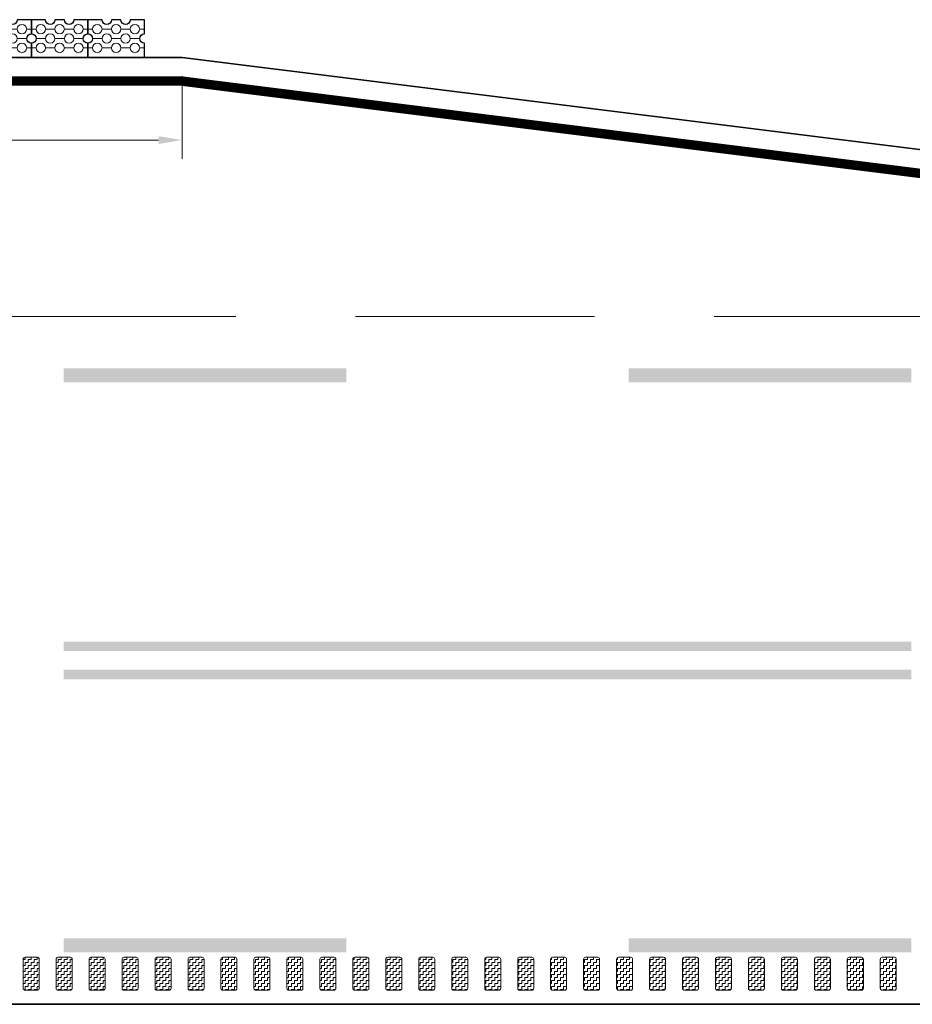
# Model space of a CAD drawing. Header units: metres. Extents: x -699 to 2316, y -1199 to 781.
# Tile 390 of 593: x 819 to 829, y -262 to -252. Entities that reach past the tile are written whole.
import ezdxf

# ---------------------------------------------------------------- set-up
doc = ezdxf.new("R2010")
doc.units = ezdxf.units.M
doc.header["$PDMODE"] = 1
for name, pattern in [('HIDDENX2', [19.05, 12.7, -6.35]), ('VW-3-3_STREEP', [6, 3, -3]), ('VW-9-3_STREEP', [12, 9, -3])]:
    doc.linetypes.add(name, pattern=pattern)
for name, color, linetype, lineweight in [('N-WA-VW-MARKERING_DYNAMISCH-G', 7, 'Continuous', 35), ('N-WE-VH-KANTOPSLUITING-G', 251, 'Continuous', 35), ('N-WE-VH-KANTVERHARDING-G', 210, 'Continuous', 35), ('N-WE-VW-MARKERING_LANGS_STREEP_33-G', 7, 'VW-3-3_STREEP', 13), ('N-WE-VW-MARKERING_LANGS_STREEP_93-G', 7, 'VW-9-3_STREEP', 13), ('N-WE-VW-MARKERING_LANGS_STREEP_DOORGETROKKEN-G', 7, 'Continuous', 13), ('X-XX-AL-M', 7, 'Continuous', 18)]:
    doc.layers.add(name, color=color, linetype=linetype, lineweight=lineweight)
doc.styles.add('NLCS-ISO-M100-T25', font='NLCS-ISO.ttf', dxfattribs={"height": 0.25})
doc.dimstyles.new('NLCS-M100-T25-PIJL_A_L2_H1', dxfattribs={"dimscale": 0.1, "dimtxt": 2.5, "dimasz": 2.5, "dimexe": 2, "dimexo": 2, "dimgap": 0.7, "dimtad": 1, "dimzin": 0, "dimdsep": 46, "dimtxsty": 'NLCS-ISO-M100-T25', "dimcen": 0, "dimdle": 2, "dimclrd": 256, "dimclre": 256, "dimclrt": 256, "dimadec": 1, "dimazin": 0, "dimtfac": 1, "dimtdec": 3, "dimtofl": 0, "dimtmove": 0, "dimatfit": 3, "dimfxl": 2, "dimtfillclr": 256, "dimtolj": 1, "dimtzin": 0, "dimlwd": -1, "dimlwe": -1, "dimarcsym": 0})
pattern_1 = [(180, (0, 0), (-0.03175, -0.03175), [0.03175, -0.03175]), (270, (-0.03175, 0), (0.03175, -0.03175), [0.03175, -0.03175])]

# ---------------------------------------------------------------- blocks, each defined once
blk = doc.blocks.new('*D1653')
at = {"layer": 'Defpoints', "color": 0, "transparency": 16777216}
for p in [(811.069, -251.983), (821.069, -251.983), (811.069, -252.86)]:
    blk.add_point(p, dxfattribs=at)
at = {"layer": 'X-XX-AL-M', "transparency": 16777216}
for p, q in [((811.069, -252.183), (811.069, -253.06)), ((821.069, -252.183), (821.069, -253.06)), ((820.819, -252.86), (811.319, -252.86))]:
    blk.add_line(p, q, dxfattribs=at)
for points in [[(811.319, -252.819), (811.319, -252.902), (811.069, -252.86)], [(820.819, -252.819), (820.819, -252.902), (821.069, -252.86)]]:
    blk.add_solid(points, dxfattribs=at)
at = {"layer": 'X-XX-AL-M', "transparency": 16777216, "insert": (816.069, -252.665), "char_height": 0.25, "attachment_point": 5, "style": 'NLCS-ISO-M100-T25'}
blk.add_mtext('\\A1;10.00', dxfattribs=at)
blk = doc.blocks.new('GB-1rechtekant')
at = {"layer": 'N-WE-VH-KANTOPSLUITING-G', "lineweight": 5}
for p, q in [((0.1, 0.55), (0.1, 0.6)), ((0.2, 0.45), (0.2, 0.55)), ((0.3, 0.55), (0.3, 0.6)), ((0.1, 0.35), (0.1, 0.45)), ((0.3, 0.35), (0.3, 0.45)), ((0.2, 0.25), (0.2, 0.35)), ((0.1, 0.15), (0.1, 0.25)), ((0.3, 0.15), (0.3, 0.25)), ((0.2, 0.05), (0.2, 0.15)), ((0.1, 0), (0.1, 0.05)), ((0.3, 0), (0.3, 0.05))]:
    blk.add_line(p, q, dxfattribs=at)
at = {"layer": 'N-WE-VH-KANTOPSLUITING-G', "lineweight": 25}
blk.add_lwpolyline([(0, 0.6), (0, 0), (0.15, 0, -1), (0.25, 0), (0.4, 0), (0.4, 0.15, -1), (0.4, 0.25), (0.4, 0.35, -1), (0.4, 0.45), (0.4, 0.6), (0.25, 0.6, -1), (0.15, 0.6)], format="xyb", close=True, dxfattribs=at)
at = {"layer": 'N-WE-VH-KANTOPSLUITING-G', "lineweight": 5}
for centre in [(0.1, 0.5), (0.3, 0.5), (0.2, 0.4), (0.1, 0.3), (0.3, 0.3), (0.2, 0.2), (0.1, 0.1), (0.3, 0.1)]:
    blk.add_circle(centre, 0.05, dxfattribs=at)

msp = doc.modelspace()

# ---------------------------------------------------------------- hatches: boundary and pattern name
at = {"layer": 'N-WA-VW-MARKERING_DYNAMISCH-G', "lineweight": 9}
h = msp.add_hatch(dxfattribs=at)
h.set_pattern_fill('ZIGZAG', color=8, scale=0.01, angle=180, style=0)
h.set_pattern_definition(pattern_1)
edge = h.paths.add_edge_path()
edge.add_line((819.4017, -261.5327), (819.5317, -261.5327))
edge.add_arc((819.5317, -261.5527), 0.02, 0, 90, ccw=False)
edge.add_line((819.5517, -261.5527), (819.5517, -261.8627))
edge.add_arc((819.5317, -261.8627), 0.02, 270, 360, ccw=False)
edge.add_line((819.5317, -261.8827), (819.4017, -261.8827))
edge.add_arc((819.4017, -261.8627), 0.02, 180, 270, ccw=False)
edge.add_line((819.3817, -261.8627), (819.3817, -261.5527))
edge.add_arc((819.4017, -261.5527), 0.02, 90, 180, ccw=False)
h = msp.add_hatch(dxfattribs=at)
h.set_pattern_fill('ZIGZAG', color=8, scale=0.01, angle=180, style=0)
h.set_pattern_definition(pattern_1)
edge = h.paths.add_edge_path()
edge.add_line((819.7517, -261.5327), (819.8817, -261.5327))
edge.add_arc((819.8817, -261.5527), 0.02, 0, 90, ccw=False)
edge.add_line((819.9017, -261.5527), (819.9017, -261.8627))
edge.add_arc((819.8817, -261.8627), 0.02, 270, 360, ccw=False)
edge.add_line((819.8817, -261.8827), (819.7517, -261.8827))
edge.add_arc((819.7517, -261.8627), 0.02, 180, 270, ccw=False)
edge.add_line((819.7317, -261.8627), (819.7317, -261.5527))
edge.add_arc((819.7517, -261.5527), 0.02, 90, 180, ccw=False)
h = msp.add_hatch(dxfattribs=at)
h.set_pattern_fill('ZIGZAG', color=8, scale=0.01, angle=180, style=0)
h.set_pattern_definition(pattern_1)
edge = h.paths.add_edge_path()
edge.add_line((820.1017, -261.5327), (820.2317, -261.5327))
edge.add_arc((820.2317, -261.5527), 0.02, 0, 90, ccw=False)
edge.add_line((820.2517, -261.5527), (820.2517, -261.8627))
edge.add_arc((820.2317, -261.8627), 0.02, 270, 360, ccw=False)
edge.add_line((820.2317, -261.8827), (820.1017, -261.8827))
edge.add_arc((820.1017, -261.8627), 0.02, 180, 270, ccw=False)
edge.add_line((820.0817, -261.8627), (820.0817, -261.5527))
edge.add_arc((820.1017, -261.5527), 0.02, 90, 180, ccw=False)
h = msp.add_hatch(dxfattribs=at)
h.set_pattern_fill('ZIGZAG', color=8, scale=0.01, angle=180, style=0)
h.set_pattern_definition(pattern_1)
edge = h.paths.add_edge_path()
edge.add_line((820.4517, -261.5327), (820.5817, -261.5327))
edge.add_arc((820.5817, -261.5527), 0.02, 0, 90, ccw=False)
edge.add_line((820.6017, -261.5527), (820.6017, -261.8627))
edge.add_arc((820.5817, -261.8627), 0.02, 270, 360, ccw=False)
edge.add_line((820.5817, -261.8827), (820.4517, -261.8827))
edge.add_arc((820.4517, -261.8627), 0.02, 180, 270, ccw=False)
edge.add_line((820.4317, -261.8627), (820.4317, -261.5527))
edge.add_arc((820.4517, -261.5527), 0.02, 90, 180, ccw=False)
h = msp.add_hatch(dxfattribs=at)
h.set_pattern_fill('ZIGZAG', color=8, scale=0.01, angle=180, style=0)
h.set_pattern_definition(pattern_1)
edge = h.paths.add_edge_path()
edge.add_line((820.8017, -261.5327), (820.9317, -261.5327))
edge.add_arc((820.9317, -261.5527), 0.02, 0, 90, ccw=False)
edge.add_line((820.9517, -261.5527), (820.9517, -261.8627))
edge.add_arc((820.9317, -261.8627), 0.02, 270, 360, ccw=False)
edge.add_line((820.9317, -261.8827), (820.8017, -261.8827))
edge.add_arc((820.8017, -261.8627), 0.02, 180, 270, ccw=False)
edge.add_line((820.7817, -261.8627), (820.7817, -261.5527))
edge.add_arc((820.8017, -261.5527), 0.02, 90, 180, ccw=False)
h = msp.add_hatch(dxfattribs=at)
h.set_pattern_fill('ZIGZAG', color=8, scale=0.01, angle=180, style=0)
h.set_pattern_definition(pattern_1)
edge = h.paths.add_edge_path()
edge.add_line((821.1517, -261.5327), (821.2817, -261.5327))
edge.add_arc((821.2817, -261.5527), 0.02, 0, 90, ccw=False)
edge.add_line((821.3017, -261.5527), (821.3017, -261.8627))
edge.add_arc((821.2817, -261.8627), 0.02, 270, 360, ccw=False)
edge.add_line((821.2817, -261.8827), (821.1517, -261.8827))
edge.add_arc((821.1517, -261.8627), 0.02, 180, 270, ccw=False)
edge.add_line((821.1317, -261.8627), (821.1317, -261.5527))
edge.add_arc((821.1517, -261.5527), 0.02, 90, 180, ccw=False)
h = msp.add_hatch(dxfattribs=at)
h.set_pattern_fill('ZIGZAG', color=8, scale=0.01, angle=180, style=0)
h.set_pattern_definition(pattern_1)
edge = h.paths.add_edge_path()
edge.add_line((821.5017, -261.5327), (821.6317, -261.5327))
edge.add_arc((821.6317, -261.5527), 0.02, 0, 90, ccw=False)
edge.add_line((821.6517, -261.5527), (821.6517, -261.8627))
edge.add_arc((821.6317, -261.8627), 0.02, 270, 360, ccw=False)
edge.add_line((821.6317, -261.8827), (821.5017, -261.8827))
edge.add_arc((821.5017, -261.8627), 0.02, 180, 270, ccw=False)
edge.add_line((821.4817, -261.8627), (821.4817, -261.5527))
edge.add_arc((821.5017, -261.5527), 0.02, 90, 180, ccw=False)
h = msp.add_hatch(dxfattribs=at)
h.set_pattern_fill('ZIGZAG', color=8, scale=0.01, angle=180, style=0)
h.set_pattern_definition(pattern_1)
edge = h.paths.add_edge_path()
edge.add_line((821.8517, -261.5327), (821.9817, -261.5327))
edge.add_arc((821.9817, -261.5527), 0.02, 0, 90, ccw=False)
edge.add_line((822.0017, -261.5527), (822.0017, -261.8627))
edge.add_arc((821.9817, -261.8627), 0.02, 270, 360, ccw=False)
edge.add_line((821.9817, -261.8827), (821.8517, -261.8827))
edge.add_arc((821.8517, -261.8627), 0.02, 180, 270, ccw=False)
edge.add_line((821.8317, -261.8627), (821.8317, -261.5527))
edge.add_arc((821.8517, -261.5527), 0.02, 90, 180, ccw=False)
h = msp.add_hatch(dxfattribs=at)
h.set_pattern_fill('ZIGZAG', color=8, scale=0.01, angle=180, style=0)
h.set_pattern_definition(pattern_1)
edge = h.paths.add_edge_path()
edge.add_line((822.2017, -261.5327), (822.3317, -261.5327))
edge.add_arc((822.3317, -261.5527), 0.02, 0, 90, ccw=False)
edge.add_line((822.3517, -261.5527), (822.3517, -261.8627))
edge.add_arc((822.3317, -261.8627), 0.02, 270, 360, ccw=False)
edge.add_line((822.3317, -261.8827), (822.2017, -261.8827))
edge.add_arc((822.2017, -261.8627), 0.02, 180, 270, ccw=False)
edge.add_line((822.1817, -261.8627), (822.1817, -261.5527))
edge.add_arc((822.2017, -261.5527), 0.02, 90, 180, ccw=False)
h = msp.add_hatch(dxfattribs=at)
h.set_pattern_fill('ZIGZAG', color=8, scale=0.01, angle=180, style=0)
h.set_pattern_definition(pattern_1)
edge = h.paths.add_edge_path()
edge.add_line((822.5517, -261.5327), (822.6817, -261.5327))
edge.add_arc((822.6817, -261.5527), 0.02, 0, 90, ccw=False)
edge.add_line((822.7017, -261.5527), (822.7017, -261.8627))
edge.add_arc((822.6817, -261.8627), 0.02, 270, 360, ccw=False)
edge.add_line((822.6817, -261.8827), (822.5517, -261.8827))
edge.add_arc((822.5517, -261.8627), 0.02, 180, 270, ccw=False)
edge.add_line((822.5317, -261.8627), (822.5317, -261.5527))
edge.add_arc((822.5517, -261.5527), 0.02, 90, 180, ccw=False)
h = msp.add_hatch(dxfattribs=at)
h.set_pattern_fill('ZIGZAG', color=8, scale=0.01, angle=180, style=0)
h.set_pattern_definition(pattern_1)
edge = h.paths.add_edge_path()
edge.add_line((822.9017, -261.5327), (823.0317, -261.5327))
edge.add_arc((823.0317, -261.5527), 0.02, 0, 90, ccw=False)
edge.add_line((823.0517, -261.5527), (823.0517, -261.8627))
edge.add_arc((823.0317, -261.8627), 0.02, 270, 360, ccw=False)
edge.add_line((823.0317, -261.8827), (822.9017, -261.8827))
edge.add_arc((822.9017, -261.8627), 0.02, 180, 270, ccw=False)
edge.add_line((822.8817, -261.8627), (822.8817, -261.5527))
edge.add_arc((822.9017, -261.5527), 0.02, 90, 180, ccw=False)
h = msp.add_hatch(dxfattribs=at)
h.set_pattern_fill('ZIGZAG', color=8, scale=0.01, angle=180, style=0)
h.set_pattern_definition(pattern_1)
edge = h.paths.add_edge_path()
edge.add_line((823.2517, -261.5327), (823.3817, -261.5327))
edge.add_arc((823.3817, -261.5527), 0.02, 0, 90, ccw=False)
edge.add_line((823.4017, -261.5527), (823.4017, -261.8627))
edge.add_arc((823.3817, -261.8627), 0.02, 270, 360, ccw=False)
edge.add_line((823.3817, -261.8827), (823.2517, -261.8827))
edge.add_arc((823.2517, -261.8627), 0.02, 180, 270, ccw=False)
edge.add_line((823.2317, -261.8627), (823.2317, -261.5527))
edge.add_arc((823.2517, -261.5527), 0.02, 90, 180, ccw=False)
h = msp.add_hatch(dxfattribs=at)
h.set_pattern_fill('ZIGZAG', color=8, scale=0.01, angle=180, style=0)
h.set_pattern_definition(pattern_1)
edge = h.paths.add_edge_path()
edge.add_line((823.6017, -261.5327), (823.7317, -261.5327))
edge.add_arc((823.7317, -261.5527), 0.02, 0, 90, ccw=False)
edge.add_line((823.7517, -261.5527), (823.7517, -261.8627))
edge.add_arc((823.7317, -261.8627), 0.02, 270, 360, ccw=False)
edge.add_line((823.7317, -261.8827), (823.6017, -261.8827))
edge.add_arc((823.6017, -261.8627), 0.02, 180, 270, ccw=False)
edge.add_line((823.5817, -261.8627), (823.5817, -261.5527))
edge.add_arc((823.6017, -261.5527), 0.02, 90, 180, ccw=False)
h = msp.add_hatch(dxfattribs=at)
h.set_pattern_fill('ZIGZAG', color=8, scale=0.01, angle=180, style=0)
h.set_pattern_definition(pattern_1)
edge = h.paths.add_edge_path()
edge.add_line((823.9517, -261.5327), (824.0817, -261.5327))
edge.add_arc((824.0817, -261.5527), 0.02, 0, 90, ccw=False)
edge.add_line((824.1017, -261.5527), (824.1017, -261.8627))
edge.add_arc((824.0817, -261.8627), 0.02, 270, 360, ccw=False)
edge.add_line((824.0817, -261.8827), (823.9517, -261.8827))
edge.add_arc((823.9517, -261.8627), 0.02, 180, 270, ccw=False)
edge.add_line((823.9317, -261.8627), (823.9317, -261.5527))
edge.add_arc((823.9517, -261.5527), 0.02, 90, 180, ccw=False)
h = msp.add_hatch(dxfattribs=at)
h.set_pattern_fill('ZIGZAG', color=8, scale=0.01, angle=180, style=0)
h.set_pattern_definition(pattern_1)
edge = h.paths.add_edge_path()
edge.add_line((824.3017, -261.5327), (824.4317, -261.5327))
edge.add_arc((824.4317, -261.5527), 0.02, 0, 90, ccw=False)
edge.add_line((824.4517, -261.5527), (824.4517, -261.8627))
edge.add_arc((824.4317, -261.8627), 0.02, 270, 360, ccw=False)
edge.add_line((824.4317, -261.8827), (824.3017, -261.8827))
edge.add_arc((824.3017, -261.8627), 0.02, 180, 270, ccw=False)
edge.add_line((824.2817, -261.8627), (824.2817, -261.5527))
edge.add_arc((824.3017, -261.5527), 0.02, 90, 180, ccw=False)
h = msp.add_hatch(dxfattribs=at)
h.set_pattern_fill('ZIGZAG', color=8, scale=0.01, angle=180, style=0)
h.set_pattern_definition(pattern_1)
edge = h.paths.add_edge_path()
edge.add_line((824.6517, -261.5327), (824.7817, -261.5327))
edge.add_arc((824.7817, -261.5527), 0.02, 0, 90, ccw=False)
edge.add_line((824.8017, -261.5527), (824.8017, -261.8627))
edge.add_arc((824.7817, -261.8627), 0.02, 270, 360, ccw=False)
edge.add_line((824.7817, -261.8827), (824.6517, -261.8827))
edge.add_arc((824.6517, -261.8627), 0.02, 180, 270, ccw=False)
edge.add_line((824.6317, -261.8627), (824.6317, -261.5527))
edge.add_arc((824.6517, -261.5527), 0.02, 90, 180, ccw=False)
h = msp.add_hatch(dxfattribs=at)
h.set_pattern_fill('ZIGZAG', color=8, scale=0.01, angle=180, style=0)
h.set_pattern_definition(pattern_1)
edge = h.paths.add_edge_path()
edge.add_line((825.0017, -261.5327), (825.1317, -261.5327))
edge.add_arc((825.1317, -261.5527), 0.02, 0, 90, ccw=False)
edge.add_line((825.1517, -261.5527), (825.1517, -261.8627))
edge.add_arc((825.1317, -261.8627), 0.02, 270, 360, ccw=False)
edge.add_line((825.1317, -261.8827), (825.0017, -261.8827))
edge.add_arc((825.0017, -261.8627), 0.02, 180, 270, ccw=False)
edge.add_line((824.9817, -261.8627), (824.9817, -261.5527))
edge.add_arc((825.0017, -261.5527), 0.02, 90, 180, ccw=False)
h = msp.add_hatch(dxfattribs=at)
h.set_pattern_fill('ZIGZAG', color=8, scale=0.01, angle=180, style=0)
h.set_pattern_definition(pattern_1)
edge = h.paths.add_edge_path()
edge.add_line((825.3517, -261.5327), (825.4817, -261.5327))
edge.add_arc((825.4817, -261.5527), 0.02, 0, 90, ccw=False)
edge.add_line((825.5017, -261.5527), (825.5017, -261.8627))
edge.add_arc((825.4817, -261.8627), 0.02, 270, 360, ccw=False)
edge.add_line((825.4817, -261.8827), (825.3517, -261.8827))
edge.add_arc((825.3517, -261.8627), 0.02, 180, 270, ccw=False)
edge.add_line((825.3317, -261.8627), (825.3317, -261.5527))
edge.add_arc((825.3517, -261.5527), 0.02, 90, 180, ccw=False)
h = msp.add_hatch(dxfattribs=at)
h.set_pattern_fill('ZIGZAG', color=8, scale=0.01, angle=180, style=0)
h.set_pattern_definition(pattern_1)
edge = h.paths.add_edge_path()
edge.add_line((825.7017, -261.5327), (825.8317, -261.5327))
edge.add_arc((825.8317, -261.5527), 0.02, 0, 90, ccw=False)
edge.add_line((825.8517, -261.5527), (825.8517, -261.8627))
edge.add_arc((825.8317, -261.8627), 0.02, 270, 360, ccw=False)
edge.add_line((825.8317, -261.8827), (825.7017, -261.8827))
edge.add_arc((825.7017, -261.8627), 0.02, 180, 270, ccw=False)
edge.add_line((825.6817, -261.8627), (825.6817, -261.5527))
edge.add_arc((825.7017, -261.5527), 0.02, 90, 180, ccw=False)
h = msp.add_hatch(dxfattribs=at)
h.set_pattern_fill('ZIGZAG', color=8, scale=0.01, angle=180, style=0)
h.set_pattern_definition(pattern_1)
edge = h.paths.add_edge_path()
edge.add_line((826.0517, -261.5327), (826.1817, -261.5327))
edge.add_arc((826.1817, -261.5527), 0.02, 0, 90, ccw=False)
edge.add_line((826.2017, -261.5527), (826.2017, -261.8627))
edge.add_arc((826.1817, -261.8627), 0.02, 270, 360, ccw=False)
edge.add_line((826.1817, -261.8827), (826.0517, -261.8827))
edge.add_arc((826.0517, -261.8627), 0.02, 180, 270, ccw=False)
edge.add_line((826.0317, -261.8627), (826.0317, -261.5527))
edge.add_arc((826.0517, -261.5527), 0.02, 90, 180, ccw=False)
h = msp.add_hatch(dxfattribs=at)
h.set_pattern_fill('ZIGZAG', color=8, scale=0.01, angle=180, style=0)
h.set_pattern_definition(pattern_1)
edge = h.paths.add_edge_path()
edge.add_line((826.4017, -261.5327), (826.5317, -261.5327))
edge.add_arc((826.5317, -261.5527), 0.02, 0, 90, ccw=False)
edge.add_line((826.5517, -261.5527), (826.5517, -261.8627))
edge.add_arc((826.5317, -261.8627), 0.02, 270, 360, ccw=False)
edge.add_line((826.5317, -261.8827), (826.4017, -261.8827))
edge.add_arc((826.4017, -261.8627), 0.02, 180, 270, ccw=False)
edge.add_line((826.3817, -261.8627), (826.3817, -261.5527))
edge.add_arc((826.4017, -261.5527), 0.02, 90, 180, ccw=False)
h = msp.add_hatch(dxfattribs=at)
h.set_pattern_fill('ZIGZAG', color=8, scale=0.01, angle=180, style=0)
h.set_pattern_definition(pattern_1)
edge = h.paths.add_edge_path()
edge.add_line((826.7517, -261.5327), (826.8817, -261.5327))
edge.add_arc((826.8817, -261.5527), 0.02, 0, 90, ccw=False)
edge.add_line((826.9017, -261.5527), (826.9017, -261.8627))
edge.add_arc((826.8817, -261.8627), 0.02, 270, 360, ccw=False)
edge.add_line((826.8817, -261.8827), (826.7517, -261.8827))
edge.add_arc((826.7517, -261.8627), 0.02, 180, 270, ccw=False)
edge.add_line((826.7317, -261.8627), (826.7317, -261.5527))
edge.add_arc((826.7517, -261.5527), 0.02, 90, 180, ccw=False)
h = msp.add_hatch(dxfattribs=at)
h.set_pattern_fill('ZIGZAG', color=8, scale=0.01, angle=180, style=0)
h.set_pattern_definition(pattern_1)
edge = h.paths.add_edge_path()
edge.add_line((827.1017, -261.5327), (827.2317, -261.5327))
edge.add_arc((827.2317, -261.5527), 0.02, 0, 90, ccw=False)
edge.add_line((827.2517, -261.5527), (827.2517, -261.8627))
edge.add_arc((827.2317, -261.8627), 0.02, 270, 360, ccw=False)
edge.add_line((827.2317, -261.8827), (827.1017, -261.8827))
edge.add_arc((827.1017, -261.8627), 0.02, 180, 270, ccw=False)
edge.add_line((827.0817, -261.8627), (827.0817, -261.5527))
edge.add_arc((827.1017, -261.5527), 0.02, 90, 180, ccw=False)
h = msp.add_hatch(dxfattribs=at)
h.set_pattern_fill('ZIGZAG', color=8, scale=0.01, angle=180, style=0)
h.set_pattern_definition(pattern_1)
edge = h.paths.add_edge_path()
edge.add_line((827.4517, -261.5327), (827.5817, -261.5327))
edge.add_arc((827.5817, -261.5527), 0.02, 0, 90, ccw=False)
edge.add_line((827.6017, -261.5527), (827.6017, -261.8627))
edge.add_arc((827.5817, -261.8627), 0.02, 270, 360, ccw=False)
edge.add_line((827.5817, -261.8827), (827.4517, -261.8827))
edge.add_arc((827.4517, -261.8627), 0.02, 180, 270, ccw=False)
edge.add_line((827.4317, -261.8627), (827.4317, -261.5527))
edge.add_arc((827.4517, -261.5527), 0.02, 90, 180, ccw=False)
h = msp.add_hatch(dxfattribs=at)
h.set_pattern_fill('ZIGZAG', color=8, scale=0.01, angle=180, style=0)
h.set_pattern_definition(pattern_1)
edge = h.paths.add_edge_path()
edge.add_line((827.8017, -261.5327), (827.9317, -261.5327))
edge.add_arc((827.9317, -261.5527), 0.02, 0, 90, ccw=False)
edge.add_line((827.9517, -261.5527), (827.9517, -261.8627))
edge.add_arc((827.9317, -261.8627), 0.02, 270, 360, ccw=False)
edge.add_line((827.9317, -261.8827), (827.8017, -261.8827))
edge.add_arc((827.8017, -261.8627), 0.02, 180, 270, ccw=False)
edge.add_line((827.7817, -261.8627), (827.7817, -261.5527))
edge.add_arc((827.8017, -261.5527), 0.02, 90, 180, ccw=False)
h = msp.add_hatch(dxfattribs=at)
h.set_pattern_fill('ZIGZAG', color=8, scale=0.01, angle=180, style=0)
h.set_pattern_definition(pattern_1)
edge = h.paths.add_edge_path()
edge.add_line((828.1517, -261.5327), (828.2817, -261.5327))
edge.add_arc((828.2817, -261.5527), 0.02, 0, 90, ccw=False)
edge.add_line((828.3017, -261.5527), (828.3017, -261.8627))
edge.add_arc((828.2817, -261.8627), 0.02, 270, 360, ccw=False)
edge.add_line((828.2817, -261.8827), (828.1517, -261.8827))
edge.add_arc((828.1517, -261.8627), 0.02, 180, 270, ccw=False)
edge.add_line((828.1317, -261.8627), (828.1317, -261.5527))
edge.add_arc((828.1517, -261.5527), 0.02, 90, 180, ccw=False)
h = msp.add_hatch(dxfattribs=at)
h.set_pattern_fill('ZIGZAG', color=8, scale=0.01, angle=180, style=0)
h.set_pattern_definition(pattern_1)
edge = h.paths.add_edge_path()
edge.add_line((828.5017, -261.5327), (828.6317, -261.5327))
edge.add_arc((828.6317, -261.5527), 0.02, 0, 90, ccw=False)
edge.add_line((828.6517, -261.5527), (828.6517, -261.8627))
edge.add_arc((828.6317, -261.8627), 0.02, 270, 360, ccw=False)
edge.add_line((828.6317, -261.8827), (828.5017, -261.8827))
edge.add_arc((828.5017, -261.8627), 0.02, 180, 270, ccw=False)
edge.add_line((828.4817, -261.8627), (828.4817, -261.5527))
edge.add_arc((828.5017, -261.5527), 0.02, 90, 180, ccw=False)

# ---------------------------------------------------------------- linework, layer by layer
at = {"layer": 'N-WA-VW-MARKERING_DYNAMISCH-G', "color": 8, "lineweight": 9}
for points in [[(819.4017, -261.5327), (819.5317, -261.5327, -0.4142136), (819.5517, -261.5527), (819.5517, -261.8627, -0.4142136), (819.5317, -261.8827), (819.4017, -261.8827, -0.4142136), (819.3817, -261.8627), (819.3817, -261.5527, -0.4142136)], [(819.7517, -261.5327), (819.8817, -261.5327, -0.4142136), (819.9017, -261.5527), (819.9017, -261.8627, -0.4142136), (819.8817, -261.8827), (819.7517, -261.8827, -0.4142136), (819.7317, -261.8627), (819.7317, -261.5527, -0.4142136)], [(820.1017, -261.5327), (820.2317, -261.5327, -0.4142136), (820.2517, -261.5527), (820.2517, -261.8627, -0.4142136), (820.2317, -261.8827), (820.1017, -261.8827, -0.4142136), (820.0817, -261.8627), (820.0817, -261.5527, -0.4142136)], [(820.4517, -261.5327), (820.5817, -261.5327, -0.4142136), (820.6017, -261.5527), (820.6017, -261.8627, -0.4142136), (820.5817, -261.8827), (820.4517, -261.8827, -0.4142136), (820.4317, -261.8627), (820.4317, -261.5527, -0.4142136)], [(820.8017, -261.5327), (820.9317, -261.5327, -0.4142136), (820.9517, -261.5527), (820.9517, -261.8627, -0.4142136), (820.9317, -261.8827), (820.8017, -261.8827, -0.4142136), (820.7817, -261.8627), (820.7817, -261.5527, -0.4142136)], [(821.1517, -261.5327), (821.2817, -261.5327, -0.4142136), (821.3017, -261.5527), (821.3017, -261.8627, -0.4142136), (821.2817, -261.8827), (821.1517, -261.8827, -0.4142136), (821.1317, -261.8627), (821.1317, -261.5527, -0.4142136)], [(821.5017, -261.5327), (821.6317, -261.5327, -0.4142136), (821.6517, -261.5527), (821.6517, -261.8627, -0.4142136), (821.6317, -261.8827), (821.5017, -261.8827, -0.4142136), (821.4817, -261.8627), (821.4817, -261.5527, -0.4142136)], [(821.8517, -261.5327), (821.9817, -261.5327, -0.4142136), (822.0017, -261.5527), (822.0017, -261.8627, -0.4142136), (821.9817, -261.8827), (821.8517, -261.8827, -0.4142136), (821.8317, -261.8627), (821.8317, -261.5527, -0.4142136)], [(822.2017, -261.5327), (822.3317, -261.5327, -0.4142136), (822.3517, -261.5527), (822.3517, -261.8627, -0.4142136), (822.3317, -261.8827), (822.2017, -261.8827, -0.4142136), (822.1817, -261.8627), (822.1817, -261.5527, -0.4142136)], [(822.5517, -261.5327), (822.6817, -261.5327, -0.4142136), (822.7017, -261.5527), (822.7017, -261.8627, -0.4142136), (822.6817, -261.8827), (822.5517, -261.8827, -0.4142136), (822.5317, -261.8627), (822.5317, -261.5527, -0.4142136)], [(822.9017, -261.5327), (823.0317, -261.5327, -0.4142136), (823.0517, -261.5527), (823.0517, -261.8627, -0.4142136), (823.0317, -261.8827), (822.9017, -261.8827, -0.4142136), (822.8817, -261.8627), (822.8817, -261.5527, -0.4142136)], [(823.2517, -261.5327), (823.3817, -261.5327, -0.4142136), (823.4017, -261.5527), (823.4017, -261.8627, -0.4142136), (823.3817, -261.8827), (823.2517, -261.8827, -0.4142136), (823.2317, -261.8627), (823.2317, -261.5527, -0.4142136)], [(823.6017, -261.5327), (823.7317, -261.5327, -0.4142136), (823.7517, -261.5527), (823.7517, -261.8627, -0.4142136), (823.7317, -261.8827), (823.6017, -261.8827, -0.4142136), (823.5817, -261.8627), (823.5817, -261.5527, -0.4142136)], [(823.9517, -261.5327), (824.0817, -261.5327, -0.4142136), (824.1017, -261.5527), (824.1017, -261.8627, -0.4142136), (824.0817, -261.8827), (823.9517, -261.8827, -0.4142136), (823.9317, -261.8627), (823.9317, -261.5527, -0.4142136)], [(824.3017, -261.5327), (824.4317, -261.5327, -0.4142136), (824.4517, -261.5527), (824.4517, -261.8627, -0.4142136), (824.4317, -261.8827), (824.3017, -261.8827, -0.4142136), (824.2817, -261.8627), (824.2817, -261.5527, -0.4142136)], [(824.6517, -261.5327), (824.7817, -261.5327, -0.4142136), (824.8017, -261.5527), (824.8017, -261.8627, -0.4142136), (824.7817, -261.8827), (824.6517, -261.8827, -0.4142136), (824.6317, -261.8627), (824.6317, -261.5527, -0.4142136)], [(825.0017, -261.5327), (825.1317, -261.5327, -0.4142136), (825.1517, -261.5527), (825.1517, -261.8627, -0.4142136), (825.1317, -261.8827), (825.0017, -261.8827, -0.4142136), (824.9817, -261.8627), (824.9817, -261.5527, -0.4142136)], [(825.3517, -261.5327), (825.4817, -261.5327, -0.4142136), (825.5017, -261.5527), (825.5017, -261.8627, -0.4142136), (825.4817, -261.8827), (825.3517, -261.8827, -0.4142136), (825.3317, -261.8627), (825.3317, -261.5527, -0.4142136)], [(825.7017, -261.5327), (825.8317, -261.5327, -0.4142136), (825.8517, -261.5527), (825.8517, -261.8627, -0.4142136), (825.8317, -261.8827), (825.7017, -261.8827, -0.4142136), (825.6817, -261.8627), (825.6817, -261.5527, -0.4142136)], [(826.0517, -261.5327), (826.1817, -261.5327, -0.4142136), (826.2017, -261.5527), (826.2017, -261.8627, -0.4142136), (826.1817, -261.8827), (826.0517, -261.8827, -0.4142136), (826.0317, -261.8627), (826.0317, -261.5527, -0.4142136)], [(826.4017, -261.5327), (826.5317, -261.5327, -0.4142136), (826.5517, -261.5527), (826.5517, -261.8627, -0.4142136), (826.5317, -261.8827), (826.4017, -261.8827, -0.4142136), (826.3817, -261.8627), (826.3817, -261.5527, -0.4142136)], [(826.7517, -261.5327), (826.8817, -261.5327, -0.4142136), (826.9017, -261.5527), (826.9017, -261.8627, -0.4142136), (826.8817, -261.8827), (826.7517, -261.8827, -0.4142136), (826.7317, -261.8627), (826.7317, -261.5527, -0.4142136)], [(827.1017, -261.5327), (827.2317, -261.5327, -0.4142136), (827.2517, -261.5527), (827.2517, -261.8627, -0.4142136), (827.2317, -261.8827), (827.1017, -261.8827, -0.4142136), (827.0817, -261.8627), (827.0817, -261.5527, -0.4142136)], [(827.4517, -261.5327), (827.5817, -261.5327, -0.4142136), (827.6017, -261.5527), (827.6017, -261.8627, -0.4142136), (827.5817, -261.8827), (827.4517, -261.8827, -0.4142136), (827.4317, -261.8627), (827.4317, -261.5527, -0.4142136)], [(827.8017, -261.5327), (827.9317, -261.5327, -0.4142136), (827.9517, -261.5527), (827.9517, -261.8627, -0.4142136), (827.9317, -261.8827), (827.8017, -261.8827, -0.4142136), (827.7817, -261.8627), (827.7817, -261.5527, -0.4142136)], [(828.1517, -261.5327), (828.2817, -261.5327, -0.4142136), (828.3017, -261.5527), (828.3017, -261.8627, -0.4142136), (828.2817, -261.8827), (828.1517, -261.8827, -0.4142136), (828.1317, -261.8627), (828.1317, -261.5527, -0.4142136)], [(828.5017, -261.5327), (828.6317, -261.5327, -0.4142136), (828.6517, -261.5527), (828.6517, -261.8627, -0.4142136), (828.6317, -261.8827), (828.5017, -261.8827, -0.4142136), (828.4817, -261.8627), (828.4817, -261.5527, -0.4142136)]]:
    msp.add_lwpolyline(points, format="xyb", close=True, dxfattribs=at)
at = {"layer": 'N-WE-VH-KANTVERHARDING-G'}
for p, q in [((797.0688, -251.9827), (821.0688, -251.9827)), ((821.0688, -251.9827), (843.0688, -254.7327)), ((758.069, -262.0327), (853.2321, -262.0327))]:
    msp.add_line(p, q, dxfattribs=at)
at = {"layer": 'N-WE-VH-KANTVERHARDING-G', "color": 8, "linetype": 'HIDDENX2', "lineweight": 5, "ltscale": 0.2}
msp.add_line((769.5688, -254.7327), (843.0688, -254.7327), dxfattribs=at)
at = {"layer": 'N-WE-VW-MARKERING_LANGS_STREEP_33-G', "color": 253, "linetype": 'Continuous'}
for points in [[(819.8116, -255.2827), (822.8116, -255.2827), (819.8116, -255.4327), (822.8116, -255.4327)], [(825.8116, -255.2827), (828.8116, -255.2827), (825.8116, -255.4327), (828.8116, -255.4327)], [(819.8116, -261.4827), (822.8116, -261.4827), (819.8116, -261.3327), (822.8116, -261.3327)], [(825.8116, -261.4827), (828.8116, -261.4827), (825.8116, -261.3327), (828.8116, -261.3327)]]:
    msp.add_solid(points, dxfattribs=at)
at = {"layer": 'N-WE-VW-MARKERING_LANGS_STREEP_93-G', "color": 253, "linetype": 'Continuous'}
for points in [[(819.8116, -258.1827), (828.8116, -258.1827), (819.8116, -258.2827), (828.8116, -258.2827)], [(819.8116, -258.5827), (828.8116, -258.5827), (819.8116, -258.4827), (828.8116, -258.4827)]]:
    msp.add_solid(points, dxfattribs=at)
at = {"layer": 'N-WE-VW-MARKERING_LANGS_STREEP_DOORGETROKKEN-G', "color": 253, "const_width": 0.1}
msp.add_lwpolyline([(811.0688, -252.2327), (821.0532, -252.2327), (840.2594, -254.6334)], dxfattribs=at)

# ---------------------------------------------------------------- block references
at = {"layer": 'N-WE-VH-KANTVERHARDING-G', "rotation": 90}
for p in [(819.4688, -251.9827), (820.0688, -251.9827), (820.6688, -251.9827)]:
    msp.add_blockref('GB-1rechtekant', p, dxfattribs=at)

# ---------------------------------------------------------------- dimensions: what is measured, and where the dimension line sits
at = {"layer": 'X-XX-AL-M'}
dim = msp.add_linear_dim(base=(811.0688, -252.8602), p1=(821.0688, -251.9827), p2=(811.0688, -251.9827), dimstyle='NLCS-M100-T25-PIJL_A_L2_H1', dxfattribs=at)
dim.commit()
dim.dimension.update_dxf_attribs({"geometry": '*D1653', "text_midpoint": (816.0688, -252.8602), "dimtype": 160})

doc.saveas('drawing.dxf')
